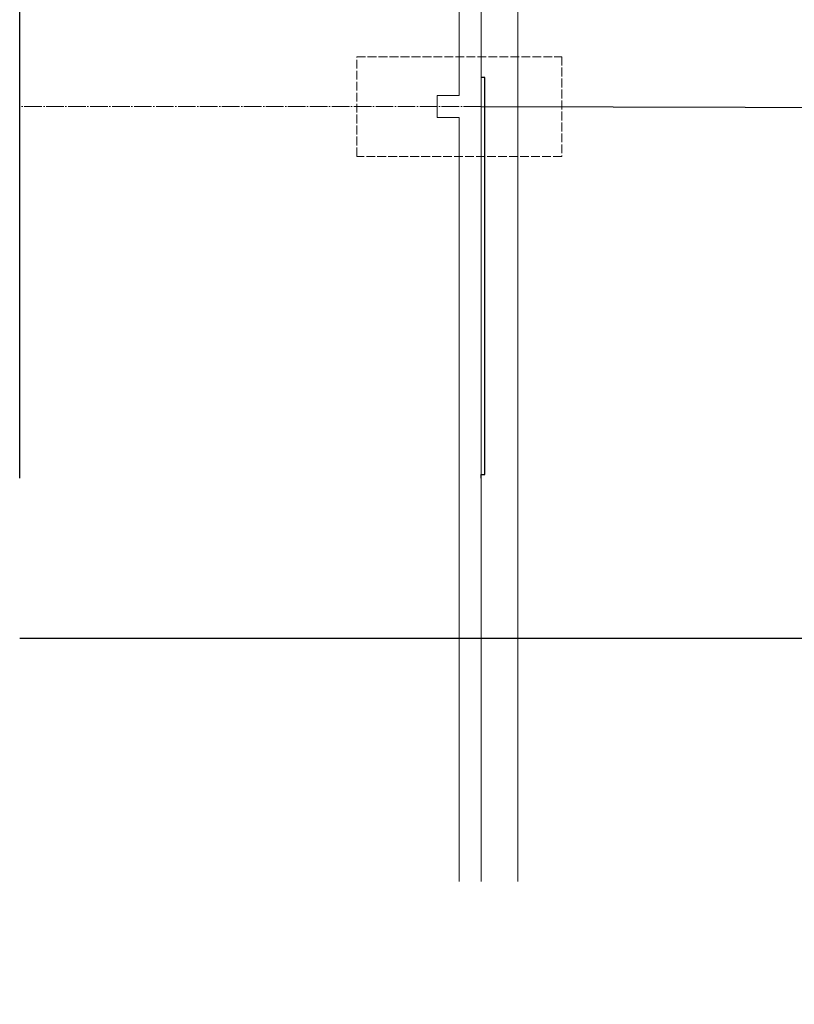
# Model space of a CAD drawing. Header units: millimetres. Extents: x -300186 to 535068, y -28581 to 763298.
# Tile 334 of 405: x -547 to 10034, y 367567 to 381017. Entities that reach past the tile are written whole.
import ezdxf

# ---------------------------------------------------------------- set-up
doc = ezdxf.new("R2010")
doc.units = ezdxf.units.MM
doc.header["$LTSCALE"] = 10
doc.linetypes.add('ACAD_ISO02W100', pattern=[15, 12, -3])
doc.linetypes.add('ACAD_ISO04W100', pattern=[30, 24, -3, 0, -3])
for name, color, linetype, lineweight in [('CKKANALIZACE_DESTOVA_PODZ', 7, 'KANALIZACE_DESTOVA_PODZ', 25), ('CKPLYN_POTRUBI_NADZ', 7, 'PLYN_POTRUBI_NADZ', 25), ('tenka', 6, 'Continuous', 9), ('text', 6, 'Continuous', 9), ('tlusta', 252, 'Continuous', 15), ('velmi_tlusta', 252, 'Continuous', 18)]:
    doc.layers.add(name, color=color, linetype=linetype, lineweight=lineweight)
doc.layers.add('netisk', color=30, linetype='Continuous', plot=False)
doc.layers.add('popisky', color=6, linetype='Continuous')
doc.styles.add('laplan N', font='txt')
doc.linetypes.add('KANALIZACE_DESTOVA_PODZ', pattern='A,35,-15,[102,CADKON.SHX,S=5,R=0,X=0,Y=5],-5,[106,CADKON.SHX,S=5,R=0,X=10,Y=0],30,-15', length=100)
doc.linetypes.add('PLYN_POTRUBI_NADZ', pattern='A,10,-15,[111,CADKON.SHX,S=5,R=0,X=0,Y=0],-50,10,-10', length=95)

# ---------------------------------------------------------------- blocks, each defined once
blk = doc.blocks.new('podklad')
at = {"layer": 'netisk', "color": 252}
for p, q in [((120716, 444825), (120716, 479903)), ((120716, 442642), (157642, 442642))]:
    blk.add_line(p, q, dxfattribs=at)
at = {"layer": 'tenka', "color": 252}
blk.add_line((127520, 456426), (127520, 439317), dxfattribs=at)
at = {"layer": 'tlusta', "color": 252, "linetype": 'ACAD_ISO04W100'}
blk.add_line((127020, 449903), (120716, 449903), dxfattribs=at)
at = {"layer": 'tlusta', "color": 252, "linetype": 'ACAD_ISO02W100'}
blk.add_lwpolyline([(128121, 449222), (125319, 449222), (125319, 450584), (128121, 450584)], close=True, dxfattribs=at)
at = {"layer": 'velmi_tlusta', "color": 252}
for p, q in [((127020, 456926), (127020, 439317)), ((126720, 455753), (126720, 450053)), ((126720, 449753), (126720, 439317))]:
    blk.add_line(p, q, dxfattribs=at)
blk.add_lwpolyline([(126720, 450053), (126420, 450053), (126420, 449753), (126720, 449753)], dxfattribs=at)
at = {"layer": 'text', "color": 252, "char_height": 150, "attachment_point": 1, "rotation": 90, "style": 'laplan N'}
for insert in [(125350, 467583), (125731, 450357)]:
    blk.add_mtext_dynamic_manual_height_columns('\\pi1880.72915;SKLADOVACÍ HALA\\P\\pi2434.22915;(MLÝN)', width=5545.82, gutter_width=500, heights=[0], dxfattribs=dict(at, insert=insert))

msp = doc.modelspace()

# ---------------------------------------------------------------- linework, layer by layer
at = {"layer": 'CKKANALIZACE_DESTOVA_PODZ'}
msp.add_lwpolyline([(5756.839, 379830.462), (29187.048, 379770.849)], dxfattribs=at)
at = {"layer": 'CKPLYN_POTRUBI_NADZ', "color": 6}
msp.add_lwpolyline([(5756.839, 374752.692), (5756.839, 374802.692), (5806.839, 374802.692), (5806.839, 380228.438), (5756.839, 380228.438)], dxfattribs=at)

# ---------------------------------------------------------------- texts
at = {"layer": 'text', "insert": (2239.326, 299642.695), "char_height": 150, "attachment_point": 1, "rotation": 90, "style": 'laplan N'}
msp.add_mtext_dynamic_manual_height_columns('\\pi1880.72915;SKLADOVACÍ HALA\\P\\pi2434.22915;(MLÝN)', width=5545.81543, gutter_width=500, heights=[0], dxfattribs=at)

# ---------------------------------------------------------------- next in the draw order: block references
at = {"layer": 'popisky', "lineweight": -3}
msp.add_blockref('podklad', (-124985.783, -123738.236), dxfattribs=at)

# ---------------------------------------------------------------- next in the draw order: block references
msp.add_blockref('podklad', (-124985.783, -261654.613), dxfattribs=at)

# ---------------------------------------------------------------- next in the draw order: block references
msp.add_blockref('podklad', (-121263.286, -70072.259), dxfattribs=at)

doc.saveas('drawing.dxf')
